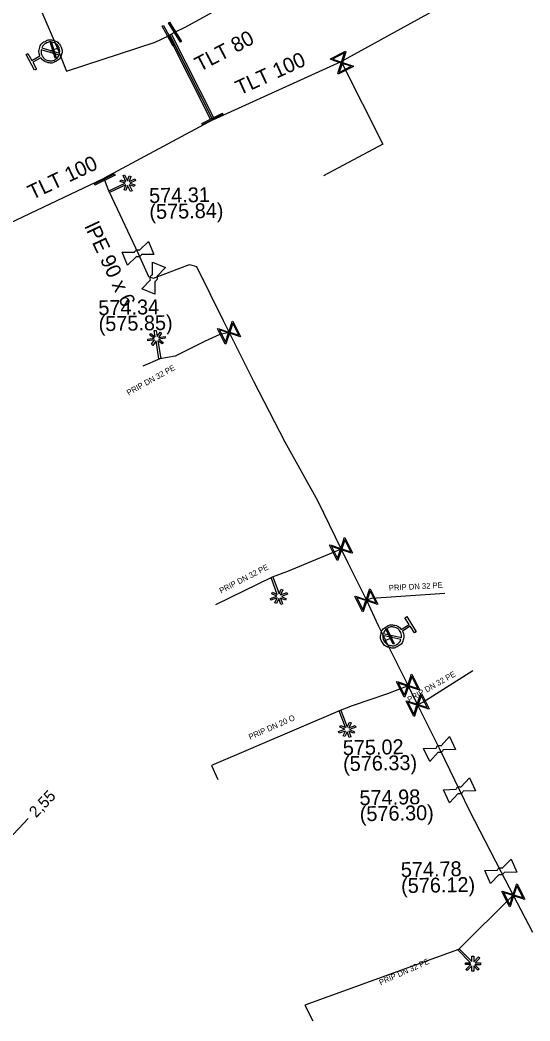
# Model space of a CAD drawing. Extents: x -643544 to -637295, y -1119190 to -1111715.
# Drawn here: x -641297.3 to -641252.7, y -1114119.4 to -1114031.8 of the extents above; entities that cross this region are included whole.
import ezdxf

# ---------------------------------------------------------------- set-up
doc = ezdxf.new("R2010")
doc.units = 0
for name, color, linetype in [('Default', 7, 'Continuous'), ('VP Chránička', 7, 'Continuous'), ('VP Chránička - okraje', 7, 'Continuous'), ('VP Hydrant', 7, 'Continuous'), ('VP Kótování', 7, 'Continuous'), ('VP Lomový bod', 7, 'Continuous'), ('VP Lomový bod - popis', 7, 'Continuous'), ('VP Popis přípojky', 7, 'Continuous'), ('VP Přípojka', 7, 'Continuous'), ('VP Změna materiálu', 7, 'Continuous'), ('VP Řad', 7, 'Continuous'), ('VP Řad - popis', 7, 'Continuous'), ('VP Šoupě', 7, 'Continuous')]:
    doc.layers.add(name, color=color, linetype=linetype)

msp = doc.modelspace()

# ---------------------------------------------------------------- linework, layer by layer
at = {"layer": 'Default'}
for points in [[(-641295.56, -1114034.934), (-641295.705, -1114034.604), (-641295.6, -1114034.254), (-641295.481, -1114033.858), (-641295.115, -1114033.66), (-641294.751, -1114033.463), (-641294.355, -1114033.582), (-641293.958, -1114033.7), (-641293.76, -1114034.066), (-641293.564, -1114034.428), (-641293.681, -1114034.825), (-641293.798, -1114035.222), (-641294.162, -1114035.419), (-641294.528, -1114035.617), (-641294.924, -1114035.501), (-641295.277, -1114035.399), (-641295.472, -1114035.096)], [(-641293.839, -1114034.684), (-641293.789, -1114034.41), (-641293.927, -1114034.156), (-641294.087, -1114033.861), (-641294.409, -1114033.764), (-641294.731, -1114033.668), (-641295.028, -1114033.829), (-641295.282, -1114033.966), (-641295.39, -1114034.222)], [(-641295.442, -1114034.397), (-641295.495, -1114034.673), (-641295.356, -1114034.93), (-641295.195, -1114035.227), (-641294.873, -1114035.323), (-641294.551, -1114035.418), (-641294.254, -1114035.258), (-641293.997, -1114035.118), (-641293.891, -1114034.858)], [(-641287.276, -1114052.11), (-641287.259, -1114052.06), (-641287.225, -1114052.017), (-641287.173, -1114051.951), (-641287.097, -1114051.92), (-641287.021, -1114051.89), (-641286.935, -1114051.901), (-641286.882, -1114051.907), (-641286.836, -1114051.932)], [(-641286.682, -1114052.311), (-641286.7, -1114052.36), (-641286.732, -1114052.402), (-641286.787, -1114052.469), (-641286.863, -1114052.5), (-641286.939, -1114052.53), (-641287.022, -1114052.519), (-641287.076, -1114052.512), (-641287.123, -1114052.488)], [(-641285.887, -1114054.524), (-641285.912, -1114054.477), (-641285.919, -1114054.423), (-641285.93, -1114054.339), (-641285.9, -1114054.263), (-641285.869, -1114054.187), (-641285.801, -1114054.133), (-641285.76, -1114054.1), (-641285.71, -1114054.083)], [(-641285.331, -1114054.236), (-641285.307, -1114054.282), (-641285.3, -1114054.335), (-641285.29, -1114054.421), (-641285.32, -1114054.497), (-641285.351, -1114054.573), (-641285.416, -1114054.625), (-641285.459, -1114054.659), (-641285.509, -1114054.676)], [(-641263.85, -1114085.273), (-641263.682, -1114085.592), (-641263.763, -1114085.949), (-641263.854, -1114086.351), (-641264.205, -1114086.575), (-641264.554, -1114086.797), (-641264.958, -1114086.707), (-641265.361, -1114086.616), (-641265.585, -1114086.265), (-641265.806, -1114085.917), (-641265.717, -1114085.514), (-641265.628, -1114085.11), (-641265.278, -1114084.887), (-641264.927, -1114084.664), (-641264.524, -1114084.752), (-641264.165, -1114084.829), (-641263.949, -1114085.118)], [(-641263.93, -1114085.817), (-641263.897, -1114085.538), (-641264.054, -1114085.291), (-641264.235, -1114085.006), (-641264.563, -1114084.933), (-641264.89, -1114084.86), (-641265.176, -1114085.042), (-641265.423, -1114085.199), (-641265.51, -1114085.465)], [(-641265.55, -1114085.643), (-641265.58, -1114085.92), (-641265.425, -1114086.163), (-641265.245, -1114086.447), (-641264.916, -1114086.521), (-641264.588, -1114086.594), (-641264.303, -1114086.413), (-641264.059, -1114086.258), (-641263.97, -1114085.995)], [(-641260.891, -1114095.496), (-641260.877, -1114095.445), (-641260.846, -1114095.401), (-641260.797, -1114095.332), (-641260.723, -1114095.297), (-641260.649, -1114095.262), (-641260.562, -1114095.269), (-641260.51, -1114095.272), (-641260.461, -1114095.294)], [(-641260.287, -1114095.664), (-641260.302, -1114095.714), (-641260.332, -1114095.758), (-641260.383, -1114095.828), (-641260.457, -1114095.863), (-641260.531, -1114095.898), (-641260.615, -1114095.891), (-641260.669, -1114095.887), (-641260.717, -1114095.865)], [(-641259.14, -1114099.104), (-641259.126, -1114099.053), (-641259.094, -1114099.008), (-641259.045, -1114098.94), (-641258.97, -1114098.906), (-641258.896, -1114098.872), (-641258.809, -1114098.879), (-641258.757, -1114098.883), (-641258.709, -1114098.905)], [(-641258.538, -1114099.277), (-641258.553, -1114099.327), (-641258.584, -1114099.371), (-641258.635, -1114099.44), (-641258.71, -1114099.474), (-641258.784, -1114099.508), (-641258.868, -1114099.501), (-641258.922, -1114099.496), (-641258.97, -1114099.474)], [(-641255.538, -1114106.197), (-641255.523, -1114106.147), (-641255.49, -1114106.103), (-641255.44, -1114106.036), (-641255.365, -1114106.003), (-641255.289, -1114105.971), (-641255.203, -1114105.98), (-641255.15, -1114105.985), (-641255.103, -1114106.008)], [(-641254.94, -1114106.383), (-641254.956, -1114106.433), (-641254.988, -1114106.476), (-641255.04, -1114106.544), (-641255.115, -1114106.577), (-641255.191, -1114106.609), (-641255.274, -1114106.6), (-641255.329, -1114106.595), (-641255.376, -1114106.571)]]:
    msp.add_open_spline(points, degree=3, dxfattribs=at)
at = {"layer": 'VP Chránička'}
msp.add_lwpolyline([(-641280.502, -1114040.399), (-641284.191, -1114033.117)], dxfattribs=at)
at = {"layer": 'VP Chránička - okraje'}
for points in [[(-641280.635, -1114040.467), (-641284.325, -1114033.185)], [(-641284.058, -1114033.049), (-641280.368, -1114040.332)]]:
    msp.add_lwpolyline(points, dxfattribs=at)
at = {"layer": 'VP Hydrant'}
for points in [[(-641295.39, -1114034.222), (-641293.839, -1114034.684)], [(-641295.472, -1114035.096), (-641296.194, -1114035.486), (-641295.865, -1114036.093), (-641296.027, -1114036.18), (-641296.771, -1114034.806), (-641296.61, -1114034.719), (-641296.281, -1114035.325), (-641295.56, -1114034.934)], [(-641293.891, -1114034.858), (-641295.442, -1114034.397)], [(-641263.949, -1114085.118), (-641263.257, -1114084.678), (-641263.627, -1114084.096), (-641263.472, -1114083.997), (-641262.633, -1114085.316), (-641262.788, -1114085.414), (-641263.158, -1114084.832), (-641263.85, -1114085.273)], [(-641263.97, -1114085.995), (-641265.55, -1114085.643)], [(-641265.51, -1114085.465), (-641263.93, -1114085.817)]]:
    msp.add_lwpolyline(points, dxfattribs=at)
at = {"layer": 'VP Kótování'}
msp.add_lwpolyline([(-641296.602, -1114101.672), (-641298.322, -1114103.486)], dxfattribs=at)
at = {"layer": 'VP Lomový bod'}
for points in [[(-641286.836, -1114051.932), (-641286.055, -1114051.162)], [(-641286.055, -1114051.162), (-641285.587, -1114052.321), (-641286.682, -1114052.311)], [(-641287.123, -1114052.488), (-641287.905, -1114053.258), (-641288.373, -1114052.099), (-641287.276, -1114052.11)], [(-641285.723, -1114052.987), (-641284.564, -1114053.454), (-641285.331, -1114054.236)], [(-641285.71, -1114054.083), (-641285.723, -1114052.987)], [(-641285.509, -1114054.676), (-641285.497, -1114055.773), (-641286.656, -1114055.306), (-641285.887, -1114054.524)], [(-641260.461, -1114095.294), (-641259.725, -1114094.482)], [(-641259.725, -1114094.482), (-641259.193, -1114095.613), (-641260.287, -1114095.664)], [(-641260.717, -1114095.865), (-641261.454, -1114096.678), (-641261.987, -1114095.547), (-641260.891, -1114095.496)], [(-641258.709, -1114098.905), (-641257.965, -1114098.1)], [(-641257.965, -1114098.1), (-641257.443, -1114099.236), (-641258.538, -1114099.277)], [(-641258.97, -1114099.474), (-641259.715, -1114100.28), (-641260.237, -1114099.144), (-641259.14, -1114099.104)], [(-641255.103, -1114106.008), (-641254.343, -1114105.219)], [(-641254.343, -1114105.219), (-641253.844, -1114106.365), (-641254.94, -1114106.383)], [(-641255.376, -1114106.571), (-641256.137, -1114107.361), (-641256.636, -1114106.215), (-641255.538, -1114106.197)]]:
    msp.add_lwpolyline(points, dxfattribs=at)
at = {"layer": 'VP Přípojka'}
for points in [[(-641294.01, -1114034.29), (-641294.4, -1114034.41), (-641294.64, -1114034.54)], [(-641269.19, -1114035.41), (-641269.143, -1114035.529), (-641265.56, -1114042.65), (-641270.758, -1114045.431)], [(-641279.01, -1114059.15), (-641279.83, -1114059.32), (-641281.11, -1114059.9), (-641283.74, -1114061.21), (-641285.07, -1114061.43)], [(-641285.07, -1114061.43), (-641286.544, -1114062.091)], [(-641269.21, -1114078.09), (-641273.89, -1114080.06), (-641275.25, -1114080.55)], [(-641275.25, -1114080.55), (-641280.208, -1114082.971)], [(-641266.99, -1114082.57), (-641266.55, -1114082.39)], [(-641266.55, -1114082.39), (-641260.145, -1114081.938)], [(-641265.32, -1114086.08), (-641265.2, -1114086.03), (-641264.95, -1114085.9), (-641264.74, -1114085.73)], [(-641262.06, -1114091.48), (-641257.671, -1114088.714)], [(-641263.35, -1114090.05), (-641265.14, -1114090.74), (-641268.23, -1114091.8), (-641269.3, -1114092.2)], [(-641262.52, -1114091.72), (-641262.06, -1114091.48)], [(-641269.3, -1114092.2), (-641280.543, -1114097.028), (-641279.99, -1114098.236)], [(-641254.14, -1114108.38), (-641258.93, -1114113.11)], [(-641258.93, -1114113.11), (-641272.387, -1114118.003), (-641271.694, -1114119.379)]]:
    msp.add_lwpolyline(points, dxfattribs=at)
at = {"layer": 'VP Změna materiálu'}
for points in [[(-641287.76, -1114045.924), (-641287.271, -1114045.695), (-641287.205, -1114045.836), (-641287.689, -1114046.063), (-641287.248, -1114046.222), (-641287.302, -1114046.369), (-641287.74, -1114046.211), (-641287.495, -1114046.733), (-641287.637, -1114046.799), (-641287.885, -1114046.268), (-641288.046, -1114046.714), (-641288.192, -1114046.661), (-641288.035, -1114046.225), (-641289.469, -1114046.897), (-641289.535, -1114046.755), (-641288.097, -1114046.082), (-641288.541, -1114045.922), (-641288.487, -1114045.775), (-641288.041, -1114045.936), (-641288.289, -1114045.406), (-641288.148, -1114045.34), (-641287.904, -1114045.861), (-641287.745, -1114045.425), (-641287.599, -1114045.478), (-641287.76, -1114045.924)], [(-641285.465, -1114059.508), (-641285.553, -1114058.976), (-641285.399, -1114058.95), (-641285.311, -1114059.478), (-641285.039, -1114059.096), (-641284.913, -1114059.188), (-641285.183, -1114059.567), (-641284.614, -1114059.473), (-641284.589, -1114059.627), (-641285.167, -1114059.722), (-641284.781, -1114059.998), (-641284.872, -1114060.124), (-641285.249, -1114059.855), (-641284.991, -1114061.417), (-641285.145, -1114061.442), (-641285.404, -1114059.876), (-641285.678, -1114060.26), (-641285.805, -1114060.168), (-641285.529, -1114059.782), (-641286.106, -1114059.878), (-641286.132, -1114059.724), (-641285.564, -1114059.63), (-641285.941, -1114059.359), (-641285.85, -1114059.233), (-641285.465, -1114059.508)], [(-641274.514, -1114082.369), (-641274.331, -1114082.876), (-641274.478, -1114082.929), (-641274.66, -1114082.426), (-641274.858, -1114082.851), (-641274.999, -1114082.784), (-641274.802, -1114082.362), (-641275.344, -1114082.557), (-641275.397, -1114082.41), (-641274.846, -1114082.212), (-641275.275, -1114082.011), (-641275.209, -1114081.87), (-641274.789, -1114082.067), (-641275.326, -1114080.577), (-641275.179, -1114080.524), (-641274.64, -1114082.018), (-641274.44, -1114081.591), (-641274.299, -1114081.658), (-641274.5, -1114082.087), (-641273.95, -1114081.889), (-641273.897, -1114082.036), (-641274.438, -1114082.231), (-641274.019, -1114082.429), (-641274.085, -1114082.57), (-641274.514, -1114082.369)], [(-641268.543, -1114094.01), (-641268.354, -1114094.515), (-641268.5, -1114094.57), (-641268.687, -1114094.069), (-641268.881, -1114094.496), (-641269.023, -1114094.43), (-641268.831, -1114094.007), (-641269.37, -1114094.208), (-641269.425, -1114094.062), (-641268.876, -1114093.857), (-641269.308, -1114093.661), (-641269.243, -1114093.52), (-641268.821, -1114093.711), (-641269.375, -1114092.228), (-641269.229, -1114092.173), (-641268.673, -1114093.661), (-641268.478, -1114093.231), (-641268.336, -1114093.297), (-641268.532, -1114093.728), (-641267.984, -1114093.523), (-641267.93, -1114093.67), (-641268.468, -1114093.871), (-641268.047, -1114094.064), (-641268.111, -1114094.206), (-641268.543, -1114094.01)], [(-641257.499, -1114114.452), (-641257.12, -1114114.836), (-641257.231, -1114114.945), (-641257.606, -1114114.565), (-641257.609, -1114115.034), (-641257.765, -1114115.032), (-641257.763, -1114114.567), (-641258.173, -1114114.971), (-641258.282, -1114114.86), (-641257.865, -1114114.449), (-641258.339, -1114114.446), (-641258.338, -1114114.291), (-641257.875, -1114114.293), (-641258.987, -1114113.167), (-641258.876, -1114113.057), (-641257.76, -1114114.187), (-641257.758, -1114113.715), (-641257.602, -1114113.717), (-641257.604, -1114114.19), (-641257.188, -1114113.78), (-641257.078, -1114113.891), (-641257.487, -1114114.295), (-641257.024, -1114114.299), (-641257.025, -1114114.454), (-641257.499, -1114114.452)]]:
    msp.add_lwpolyline(points, dxfattribs=at)
at = {"layer": 'VP Řad'}
for points in [[(-641280.43, -1114040.54), (-641269.19, -1114035.41), (-641253.2, -1114026.59), (-641239.1, -1114017.68), (-641237.34, -1114016.8), (-641226.54, -1114009.67), (-641213.71, -1114001.3), (-641207.22, -1113996.84), (-641197.1, -1113990.3), (-641188.39, -1113984.53), (-641176.42, -1113976.81), (-641146.95, -1113957.82), (-641131.78, -1113947.8), (-641131.47, -1113947.67), (-641131.369, -1113947.856), (-641131.34, -1113947.84), (-641121.88, -1113941.47), (-641119.09, -1113939.55), (-641101.11, -1113927.8), (-641096.4, -1113924.56), (-641076.04, -1113910.78), (-641072.804, -1113908.764), (-641055.16, -1113897.77)], [(-641284.2, -1114033.1), (-641283.746, -1114032.864), (-641282.791, -1114032.386), (-641270.31, -1114025.5), (-641257.34, -1114018.4), (-641250.67, -1114014.54), (-641240.16, -1114007.87), (-641227.616, -1114000.357), (-641213.84, -1113991.65), (-641205.46, -1113986.16), (-641200, -1113982.71), (-641191.31, -1113977.31), (-641177.77, -1113968.02), (-641167.05, -1113960.78), (-641166.78, -1113960.66), (-641149.23, -1113949.1), (-641142.84, -1113944.68), (-641135.11, -1113939.49), (-641134.75, -1113939.25)], [(-641323.56, -1113962.247), (-641323.48, -1113962.44), (-641320.954, -1113968.51), (-641319.19, -1113972.708), (-641316.688, -1113980.722), (-641311.79, -1113991.84), (-641301.346, -1114017.176), (-641301.163, -1114017.609), (-641296.405, -1114028.705), (-641294.01, -1114034.29), (-641293.23, -1114036.28), (-641285.472, -1114033.744), (-641284.322, -1114033.172), (-641284.2, -1114033.1)], [(-641280.43, -1114040.54), (-641280.473, -1114040.456), (-641284.2, -1114033.1)], [(-641280.43, -1114040.54), (-641289.94, -1114045.63)], [(-641316.42, -1114058.2), (-641297.62, -1114049.28), (-641289.94, -1114045.63)], [(-641289.503, -1114046.824), (-641289.898, -1114045.746), (-641289.94, -1114045.63)], [(-641289.503, -1114046.824), (-641286.98, -1114052.21), (-641286.07, -1114054.24), (-641285.61, -1114054.38), (-641282.47, -1114053.2), (-641281.87, -1114053.36), (-641279.54, -1114058.1), (-641279.01, -1114059.15), (-641276.87, -1114063.39), (-641274.12, -1114068.69), (-641271.27, -1114073.83), (-641269.21, -1114078.09), (-641268.623, -1114079.298), (-641266.99, -1114082.57), (-641265.97, -1114084.78), (-641265.387, -1114085.946), (-641265.32, -1114086.08), (-641265.254, -1114086.214), (-641263.35, -1114090.05), (-641263.29, -1114090.18), (-641262.52, -1114091.72), (-641260.59, -1114095.58), (-641258.84, -1114099.19), (-641258.01, -1114100.93), (-641255.24, -1114106.29), (-641254.14, -1114108.38), (-641252.456, -1114111.605)]]:
    msp.add_lwpolyline(points, dxfattribs=at)
at = {"layer": 'VP Šoupě'}
for points in [[(-641283.898, -1114034.079), (-641284.855, -1114032.323), (-641284.746, -1114032.263), (-641283.788, -1114034.019), (-641283.898, -1114034.079)], [(-641283.271, -1114033.746), (-641284.326, -1114032.047), (-641284.22, -1114031.981), (-641283.164, -1114033.68), (-641283.271, -1114033.746)], [(-641294.576, -1114033.68), (-641294.135, -1114035.113), (-641294.225, -1114035.141), (-641294.666, -1114033.707), (-641294.576, -1114033.68)], [(-641268.135, -1114035.86), (-641269.474, -1114036.537), (-641269.503, -1114036.478), (-641269.459, -1114036.357), (-641269.198, -1114035.559), (-641270.121, -1114035.257), (-641270.15, -1114035.198), (-641268.812, -1114034.521), (-641268.782, -1114034.58), (-641269.087, -1114035.503), (-641268.289, -1114035.764), (-641268.165, -1114035.801), (-641268.135, -1114035.86)], [(-641269.972, -1114035.213), (-641269.171, -1114035.475), (-641268.909, -1114034.676), (-641269.972, -1114035.213)], [(-641268.318, -1114035.847), (-641269.115, -1114035.586), (-641269.375, -1114036.382), (-641268.318, -1114035.847)], [(-641279.546, -1114040.064), (-641281.336, -1114040.955), (-641281.392, -1114040.843), (-641279.601, -1114039.952), (-641279.546, -1114040.064)], [(-641288.974, -1114045.356), (-641290.765, -1114046.248), (-641290.821, -1114046.136), (-641289.03, -1114045.244), (-641288.974, -1114045.356)], [(-641278.676, -1114058.143), (-641278.003, -1114059.484), (-641278.062, -1114059.513), (-641278.183, -1114059.469), (-641278.98, -1114059.206), (-641279.285, -1114060.127), (-641279.344, -1114060.157), (-641280.017, -1114058.816), (-641279.958, -1114058.787), (-641279.036, -1114059.094), (-641278.773, -1114058.297), (-641278.735, -1114058.173), (-641278.676, -1114058.143)], [(-641278.69, -1114058.326), (-641278.953, -1114059.122), (-641278.158, -1114059.384), (-641278.69, -1114058.326)], [(-641279.328, -1114059.979), (-641279.064, -1114059.178), (-641279.863, -1114058.914), (-641279.328, -1114059.979)], [(-641268.876, -1114077.083), (-641268.203, -1114078.424), (-641268.262, -1114078.453), (-641268.383, -1114078.409), (-641269.18, -1114078.146), (-641269.485, -1114079.067), (-641269.544, -1114079.097), (-641270.217, -1114077.756), (-641270.158, -1114077.727), (-641269.236, -1114078.034), (-641268.973, -1114077.237), (-641268.935, -1114077.113), (-641268.876, -1114077.083)], [(-641269.528, -1114078.919), (-641269.264, -1114078.118), (-641270.063, -1114077.854), (-641269.528, -1114078.919)], [(-641268.89, -1114077.266), (-641269.153, -1114078.062), (-641268.358, -1114078.324), (-641268.89, -1114077.266)], [(-641266.656, -1114081.563), (-641265.983, -1114082.904), (-641266.042, -1114082.933), (-641266.163, -1114082.889), (-641266.96, -1114082.626), (-641267.265, -1114083.547), (-641267.324, -1114083.577), (-641267.997, -1114082.236), (-641267.938, -1114082.207), (-641267.016, -1114082.514), (-641266.753, -1114081.717), (-641266.715, -1114081.593), (-641266.656, -1114081.563)], [(-641267.308, -1114083.399), (-641267.044, -1114082.598), (-641267.843, -1114082.334), (-641267.308, -1114083.399)], [(-641266.67, -1114081.746), (-641266.933, -1114082.542), (-641266.138, -1114082.804), (-641266.67, -1114081.746)], [(-641264.643, -1114086.414), (-641265.302, -1114085.067), (-641265.217, -1114085.026), (-641264.558, -1114086.373), (-641264.643, -1114086.414)], [(-641263.016, -1114089.043), (-641262.343, -1114090.384), (-641262.402, -1114090.413), (-641262.523, -1114090.369), (-641263.32, -1114090.106), (-641263.625, -1114091.027), (-641263.684, -1114091.057), (-641264.357, -1114089.716), (-641264.298, -1114089.687), (-641263.376, -1114089.994), (-641263.113, -1114089.197), (-641263.075, -1114089.073), (-641263.016, -1114089.043)], [(-641263.03, -1114089.226), (-641263.293, -1114090.022), (-641262.498, -1114090.284), (-641263.03, -1114089.226)], [(-641263.668, -1114090.879), (-641263.404, -1114090.078), (-641264.203, -1114089.814), (-641263.668, -1114090.879)], [(-641262.186, -1114090.713), (-641261.513, -1114092.054), (-641261.572, -1114092.083), (-641261.693, -1114092.039), (-641262.49, -1114091.776), (-641262.795, -1114092.697), (-641262.854, -1114092.727), (-641263.527, -1114091.386), (-641263.468, -1114091.357), (-641262.546, -1114091.664), (-641262.283, -1114090.867), (-641262.245, -1114090.743), (-641262.186, -1114090.713)], [(-641262.2, -1114090.896), (-641262.463, -1114091.692), (-641261.668, -1114091.954), (-641262.2, -1114090.896)], [(-641262.838, -1114092.549), (-641262.574, -1114091.748), (-641263.373, -1114091.484), (-641262.838, -1114092.549)], [(-641253.806, -1114107.373), (-641253.133, -1114108.714), (-641253.192, -1114108.743), (-641253.313, -1114108.699), (-641254.11, -1114108.436), (-641254.415, -1114109.357), (-641254.474, -1114109.387), (-641255.147, -1114108.046), (-641255.088, -1114108.017), (-641254.166, -1114108.324), (-641253.903, -1114107.527), (-641253.865, -1114107.403), (-641253.806, -1114107.373)], [(-641253.82, -1114107.556), (-641254.083, -1114108.352), (-641253.288, -1114108.614), (-641253.82, -1114107.556)], [(-641254.458, -1114109.209), (-641254.194, -1114108.408), (-641254.993, -1114108.144), (-641254.458, -1114109.209)]]:
    msp.add_lwpolyline(points, dxfattribs=at)

# ---------------------------------------------------------------- texts
at = {"layer": 'VP Kótování'}
msp.add_text('2,55', height=1, rotation=46.51596, dxfattribs=at).set_placement((-641295.895, -1114101.653))
at = {"layer": 'VP Lomový bod - popis'}
for s, p in [('574.31', (-641285.997, -1114047.807)), ('(575.84)', (-641285.972, -1114049.207)), ('574.34', (-641290.44, -1114057.622)), ('(575.85)', (-641290.415, -1114059.022)), ('575.02', (-641269.05, -1114096.119)), ('(576.33)', (-641269.026, -1114097.518)), ('574.98', (-641267.591, -1114100.502)), ('(576.30)', (-641267.566, -1114101.902)), ('574.78', (-641263.973, -1114106.791)), ('(576.12)', (-641263.948, -1114108.191))]:
    msp.add_text(s, height=1.3, rotation=1, dxfattribs=at).set_placement(p)
at = {"layer": 'VP Popis přípojky'}
for s, rotation, p in [('PRIP DN 32 PE', 29.13995, (-641287.799, -1114064.665)), ('PRIP DN 32 PE', 27.18657, (-641279.706, -1114081.984)), ('PRIP DN 32 PE', 3.15272, (-641265.017, -1114081.738)), ('PRIP DN 32 PE', 29.71783, (-641263.235, -1114091.516)), ('PRIP DN 20 O', 23.90391, (-641277.166, -1114094.786)), ('PRIP DN 32 PE', 24.03684, (-641265.749, -1114116.266))]:
    msp.add_text(s, height=0.5, rotation=rotation, dxfattribs=at).set_placement(p)
at = {"layer": 'VP Řad - popis'}
for s, rotation, p in [('TLT 80', 27.6498, (-641281.58, -1114036.346)), ('TLT 100', 24.53222, (-641278.083, -1114038.408)), ('TLT 100', 25.4199, (-641296.239, -1114047.551)), ('lPE 90 x 6', 295.10012, (-641291.684, -1114049.842))]:
    msp.add_text(s, height=1.3, rotation=rotation, dxfattribs=at).set_placement(p)

doc.saveas('drawing.dxf')
